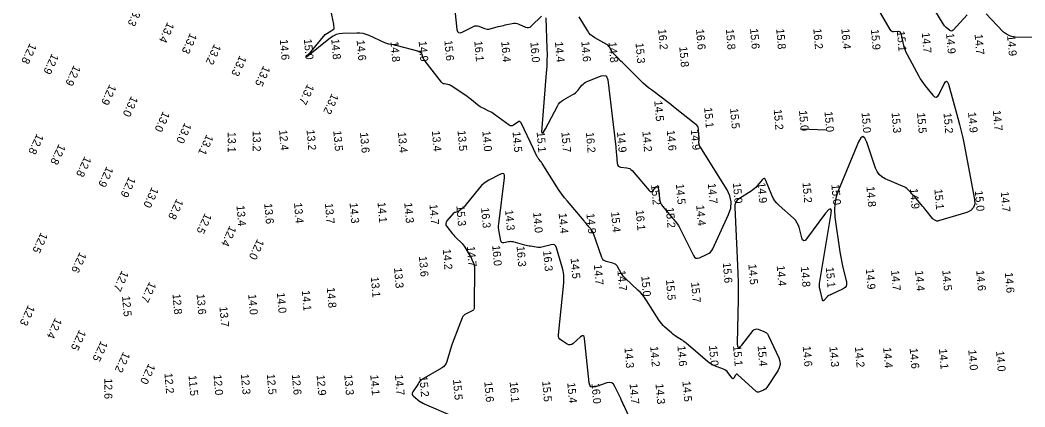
# Model space of a CAD drawing. Extents: x 988130 to 1132882, y 654656 to 841453.
# Drawn here: x 1100927 to 1101555, y 690012 to 690254 of the extents above; entities that cross this region are included whole.
import ezdxf

# ---------------------------------------------------------------- set-up
doc = ezdxf.new("R2010")
doc.units = 0
doc.layers.add('V-TOPO-MAJR', color=7, linetype='Continuous')
doc.layers.add('V-TOPO-SOUN', color=7, linetype='Continuous')

msp = doc.modelspace()

# ---------------------------------------------------------------- linework, layer by layer
at = {"layer": 'V-TOPO-MAJR'}
for points in [[(1101458.37, 690268.66), (1101470.29, 690247.93), (1101470.7, 690247.38), (1101471.21, 690247), (1101471.8, 690246.77), (1101472.48, 690246.71), (1101475.4, 690246.8), (1101476.05, 690246.73), (1101476.57, 690246.47), (1101476.94, 690246.04), (1101477.18, 690245.42), (1101478.85, 690237.99), (1101479.23, 690236.53), (1101479.71, 690235.11), (1101480.28, 690233.73), (1101480.95, 690232.38), (1101488.32, 690218.71), (1101489.22, 690217.12), (1101490.2, 690215.58), (1101491.25, 690214.09), (1101492.37, 690212.64), (1101497.01, 690206.96), (1101498.13, 690205.92), (1101499.15, 690205.65), (1101500.09, 690206.15), (1101500.95, 690207.4), (1101504.19, 690213.97), (1101504.97, 690215.18), (1101505.66, 690215.55), (1101506.27, 690215.06), (1101506.8, 690213.72), (1101512.68, 690192.58), (1101513.78, 690188.46), (1101514.79, 690184.32), (1101515.72, 690180.15), (1101516.56, 690175.97), (1101523.1, 690141.71), (1101523.24, 690138.85), (1101522.47, 690136.54), (1101520.79, 690134.78), (1101518.19, 690133.58), (1101500.53, 690128.19), (1101500.2, 690128.12), (1101499.87, 690128.11), (1101499.55, 690128.17), (1101499.23, 690128.28), (1101497.96, 690128.87), (1101497.65, 690129.04), (1101497.37, 690129.23), (1101497.12, 690129.46), (1101496.89, 690129.72), (1101492.87, 690134.78), (1101492.12, 690135.71), (1101491.36, 690136.64), (1101490.6, 690137.55), (1101489.83, 690138.46), (1101485.33, 690143.71), (1101484.9, 690144.22), (1101484.45, 690144.73), (1101484.01, 690145.23), (1101483.56, 690145.72), (1101481.76, 690147.71), (1101481.29, 690148.18), (1101480.78, 690148.59), (1101480.23, 690148.94), (1101479.64, 690149.24), (1101467.38, 690154.6), (1101465.32, 690155.75), (1101463.62, 690157.24), (1101462.29, 690159.06), (1101461.32, 690161.22), (1101455.88, 690177.4), (1101454.69, 690180.02), (1101453.43, 690180.92), (1101452.1, 690180.11), (1101450.72, 690177.59), (1101438.12, 690147.51), (1101436.71, 690143.4), (1101435.87, 690139.22), (1101435.62, 690134.97), (1101435.96, 690130.64), (1101439.07, 690108.85), (1101439.41, 690106.64), (1101439.79, 690104.45), (1101440.23, 690102.27), (1101440.71, 690100.09), (1101443.08, 690089.9), (1101443.2, 690088.58), (1101442.92, 690087.46), (1101442.22, 690086.54), (1101441.12, 690085.82), (1101433.68, 690082.26), (1101433.47, 690082.16), (1101433.26, 690082.07), (1101433.04, 690081.98), (1101432.82, 690081.89), (1101431.96, 690081.56), (1101431.75, 690081.47), (1101431.55, 690081.35), (1101431.38, 690081.21), (1101431.22, 690081.04), (1101429.15, 690078.65), (1101428.79, 690078.32), (1101428.49, 690078.26), (1101428.25, 690078.45), (1101428.08, 690078.91), (1101426.61, 690085.23), (1101426.38, 690086.49), (1101426.28, 690087.74), (1101426.3, 690089), (1101426.45, 690090.27), (1101433.42, 690131.68), (1101433.69, 690134.65), (1101433.23, 690135.88), (1101432.02, 690135.36), (1101430.07, 690133.1), (1101418.19, 690117.07), (1101417.24, 690116.07), (1101416.43, 690115.83), (1101415.78, 690116.35), (1101415.27, 690117.63), (1101413.52, 690124.28), (1101412.98, 690125.88), (1101412.22, 690127.34), (1101411.25, 690128.67), (1101410.07, 690129.87), (1101401.01, 690137.83), (1101399.57, 690139.24), (1101398.33, 690140.8), (1101397.29, 690142.5), (1101396.44, 690144.33), (1101392.85, 690153.47), (1101392.36, 690154.35), (1101391.79, 690154.71), (1101391.13, 690154.54), (1101390.4, 690153.86), (1101387.28, 690150.11), (1101386.47, 690149.2), (1101385.59, 690148.37), (1101384.66, 690147.61), (1101383.66, 690146.92), (1101376.33, 690142.28), (1101374.97, 690141.18), (1101374.03, 690139.87), (1101373.5, 690138.34), (1101373.38, 690136.6), (1101375.11, 690100.67), (1101375.33, 690095.31), (1101375.46, 690089.95), (1101375.5, 690084.58), (1101375.45, 690079.22), (1101374.98, 690051.54), (1101375.12, 690049.79), (1101375.62, 690049.04), (1101376.48, 690049.3), (1101377.7, 690050.56), (1101384.89, 690059.63), (1101385.54, 690060.26), (1101386.26, 690060.61), (1101387.06, 690060.69), (1101387.93, 690060.5), (1101391.59, 690059.17), (1101392.45, 690058.77), (1101393.17, 690058.24), (1101393.77, 690057.56), (1101394.24, 690056.74), (1101400.81, 690042.54), (1101401.5, 690040.47), (1101401.63, 690038.44), (1101401.2, 690036.45), (1101400.22, 690034.51), (1101393.38, 690024.11), (1101392.97, 690023.57), (1101392.49, 690023.1), (1101391.95, 690022.72), (1101391.34, 690022.41), (1101388.79, 690021.34), (1101388.16, 690021.17), (1101387.57, 690021.18), (1101387.01, 690021.37), (1101386.49, 690021.74), (1101375.24, 690032.06), (1101374.87, 690032.32), (1101374.53, 690032.37), (1101374.22, 690032.22), (1101373.94, 690031.85), (1101372.9, 690029.99), (1101372.63, 690029.64), (1101372.35, 690029.51), (1101372.05, 690029.6), (1101371.73, 690029.91), (1101369.12, 690033.39), (1101368.54, 690034.06), (1101367.88, 690034.63), (1101367.15, 690035.1), (1101366.35, 690035.48), (1101360.72, 690037.66), (1101359.53, 690038.18), (1101358.39, 690038.79), (1101357.32, 690039.5), (1101356.3, 690040.31), (1101343.09, 690051.7), (1101342.38, 690052.29), (1101341.65, 690052.85), (1101340.89, 690053.39), (1101340.12, 690053.89), (1101336.97, 690055.84), (1101336.2, 690056.35), (1101335.45, 690056.88), (1101334.72, 690057.45), (1101334.02, 690058.05), (1101329.59, 690062.01), (1101328.65, 690062.91), (1101327.79, 690063.86), (1101326.99, 690064.87), (1101326.26, 690065.94), (1101318.31, 690078.49), (1101317.12, 690080.25), (1101315.82, 690081.92), (1101314.42, 690083.5), (1101312.91, 690084.99), (1101305.15, 690092.21), (1101304.39, 690092.98), (1101303.7, 690093.79), (1101303.08, 690094.66), (1101302.53, 690095.59), (1101300.47, 690099.38), (1101299.88, 690100.25), (1101299.17, 690100.94), (1101298.32, 690101.46), (1101297.33, 690101.8), (1101293.12, 690102.85), (1101292.16, 690103.2), (1101291.37, 690103.75), (1101290.76, 690104.49), (1101290.32, 690105.42), (1101285.24, 690120.3), (1101285.02, 690120.86), (1101284.76, 690121.4), (1101284.44, 690121.9), (1101284.07, 690122.38), (1101282.25, 690124.56), (1101282, 690124.86), (1101281.75, 690125.16), (1101281.5, 690125.47), (1101281.26, 690125.78), (1101280.3, 690127.01), (1101280.05, 690127.31), (1101279.81, 690127.62), (1101279.56, 690127.92), (1101279.31, 690128.22), (1101268.86, 690140.53), (1101267.08, 690142.71), (1101265.37, 690144.95), (1101263.75, 690147.26), (1101262.22, 690149.62), (1101253.09, 690164.2), (1101252.85, 690164.56), (1101252.61, 690164.91), (1101252.35, 690165.26), (1101252.09, 690165.6), (1101251.01, 690166.94), (1101250.74, 690167.28), (1101250.5, 690167.63), (1101250.28, 690168), (1101250.08, 690168.37), (1101248.73, 690171.05), (1101248.45, 690171.63), (1101248.17, 690172.2), (1101247.89, 690172.78), (1101247.61, 690173.36), (1101240.06, 690189.47), (1101239.66, 690190.08), (1101239.18, 690190.37), (1101238.61, 690190.36), (1101237.95, 690190.03), (1101235.17, 690188.11), (1101234.48, 690187.75), (1101233.79, 690187.64), (1101233.11, 690187.77), (1101232.42, 690188.15), (1101223.32, 690194.88), (1101222.49, 690195.46), (1101221.64, 690196), (1101220.76, 690196.5), (1101219.86, 690196.95), (1101216.21, 690198.69), (1101215.31, 690199.15), (1101214.45, 690199.66), (1101213.61, 690200.23), (1101212.81, 690200.84), (1101209.08, 690203.9), (1101208.19, 690204.61), (1101207.28, 690205.3), (1101206.36, 690205.97), (1101205.42, 690206.62), (1101196.36, 690212.72), (1101195.88, 690213.01), (1101195.38, 690213.23), (1101194.85, 690213.41), (1101194.3, 690213.52), (1101192.07, 690213.86), (1101191.53, 690213.99), (1101191.05, 690214.21), (1101190.63, 690214.52), (1101190.25, 690214.92), (1101179.97, 690228.19), (1101179.65, 690228.64), (1101179.37, 690229.1), (1101179.12, 690229.58), (1101178.9, 690230.08), (1101177.9, 690232.68), (1101177.79, 690232.9), (1101177.65, 690233.09), (1101177.48, 690233.26), (1101177.28, 690233.4), (1101176.42, 690233.92), (1101176.2, 690234.04), (1101175.97, 690234.15), (1101175.74, 690234.24), (1101175.49, 690234.31), (1101162.85, 690237.68), (1101162.18, 690237.85), (1101161.5, 690238.01), (1101160.83, 690238.16), (1101160.15, 690238.3), (1101157.44, 690238.83), (1101156.76, 690238.98), (1101156.1, 690239.17), (1101155.46, 690239.4), (1101154.82, 690239.66), (1101145.07, 690244.12), (1101143.21, 690244.84), (1101141.31, 690245.35), (1101139.36, 690245.63), (1101137.36, 690245.69), (1101128.54, 690245.47), (1101126.45, 690245.25), (1101124.48, 690244.72), (1101122.63, 690243.86), (1101120.9, 690242.68), (1101106.02, 690230.68), (1101117.68, 690244.76), (1101121.36, 690247.02), (1101123.27, 690248.43), (1101123.03, 690251.24), (1101120, 690265.9)], [(1101198.13, 690264.01), (1101199.87, 690248.03), (1101200.21, 690246.7), (1101200.87, 690245.95), (1101201.86, 690245.8), (1101203.16, 690246.24), (1101210.3, 690249.81), (1101211.13, 690250.13), (1101211.97, 690250.26), (1101212.82, 690250.21), (1101213.67, 690249.96), (1101217.11, 690248.61), (1101217.98, 690248.34), (1101218.85, 690248.22), (1101219.73, 690248.23), (1101220.62, 690248.39), (1101225.73, 690249.71), (1101226.8, 690249.98), (1101227.87, 690250.25), (1101228.94, 690250.5), (1101230.01, 690250.75), (1101234.31, 690251.73), (1101235.38, 690251.89), (1101236.43, 690251.87), (1101237.46, 690251.69), (1101238.48, 690251.33), (1101242.71, 690249.45), (1101243.73, 690249.15), (1101244.68, 690249.16), (1101245.58, 690249.48), (1101246.42, 690250.12), (1101252.72, 690256.29)], [(1101255.48, 690255.19), (1101256.1, 690236.09), (1101256.16, 690232.3), (1101256.12, 690228.5), (1101255.97, 690224.71), (1101255.71, 690220.92), (1101252.82, 690186.5), (1101252.77, 690184.11), (1101253.16, 690183.19), (1101253.97, 690183.76), (1101255.21, 690185.81), (1101262.61, 690199.96), (1101263.36, 690201.17), (1101264.25, 690202.24), (1101265.29, 690203.17), (1101266.48, 690203.95), (1101272.23, 690207.2), (1101273.1, 690207.75), (1101273.91, 690208.36), (1101274.66, 690209.05), (1101275.34, 690209.82), (1101277.97, 690213.02), (1101278.66, 690213.76), (1101279.43, 690214.41), (1101280.28, 690214.94), (1101281.2, 690215.38), (1101289.99, 690218.88), (1101291.58, 690219.26), (1101292.78, 690218.99), (1101293.59, 690218.06), (1101294.02, 690216.48), (1101299.03, 690174.65), (1101299.17, 690173.41), (1101299.3, 690172.16), (1101299.42, 690170.92), (1101299.52, 690169.67), (1101299.94, 690164.16), (1101300.13, 690163.28), (1101300.54, 690162.62), (1101301.19, 690162.17), (1101302.05, 690161.94), (1101305.97, 690161.46), (1101306.91, 690161.26), (1101307.77, 690160.91), (1101308.54, 690160.39), (1101309.22, 690159.72), (1101320.03, 690147.17), (1101320.55, 690146.72), (1101321.08, 690146.56), (1101321.62, 690146.69), (1101322.16, 690147.13), (1101324.33, 690149.45), (1101324.82, 690149.86), (1101325.19, 690149.92), (1101325.44, 690149.65), (1101325.58, 690149.03), (1101326.29, 690142.2), (1101326.53, 690140.84), (1101326.96, 690139.56), (1101327.59, 690138.36), (1101328.4, 690137.24), (1101334.52, 690129.98), (1101334.91, 690129.5), (1101335.3, 690129.03), (1101335.69, 690128.55), (1101336.07, 690128.07), (1101337.6, 690126.15), (1101337.97, 690125.66), (1101338.31, 690125.15), (1101338.63, 690124.63), (1101338.91, 690124.09), (1101347.66, 690106.54), (1101348.33, 690105.56), (1101349.16, 690105.02), (1101350.15, 690104.9), (1101351.29, 690105.22), (1101356.18, 690107.35), (1101357.32, 690107.97), (1101358.29, 690108.75), (1101359.09, 690109.71), (1101359.73, 690110.84), (1101369.55, 690132.33), (1101370.86, 690136.28), (1101371.13, 690140.17), (1101370.36, 690143.99), (1101368.56, 690147.74), (1101351.65, 690174.89), (1101351.38, 690175.39), (1101351.19, 690175.92), (1101351.08, 690176.47), (1101351.05, 690177.05), (1101351.09, 690179.38), (1101351.09, 690179.97), (1101351.08, 690180.55), (1101351.05, 690181.13), (1101351.01, 690181.71), (1101350.68, 690185.77), (1101350.53, 690186.6), (1101350.23, 690187.34), (1101349.77, 690188.01), (1101349.17, 690188.59), (1101335.21, 690199.62), (1101333.49, 690200.97), (1101331.77, 690202.3), (1101330.03, 690203.63), (1101328.29, 690204.95), (1101321.31, 690210.21), (1101319.59, 690211.55), (1101317.92, 690212.94), (1101316.29, 690214.4), (1101314.71, 690215.9), (1101303.67, 690226.81), (1101303, 690227.47), (1101302.32, 690228.14), (1101301.65, 690228.81), (1101300.97, 690229.49), (1101297.83, 690232.63), (1101297.4, 690233.09), (1101297.01, 690233.58), (1101296.66, 690234.09), (1101296.34, 690234.63), (1101295.15, 690236.85), (1101294.82, 690237.38), (1101294.43, 690237.84), (1101293.98, 690238.24), (1101293.46, 690238.58), (1101285.95, 690242.78), (1101284.59, 690243.66), (1101283.37, 690244.69), (1101282.31, 690245.88), (1101281.4, 690247.22), (1101276.28, 690255.85)], [(1101518.56, 690257.03), (1101509.74, 690247.49), (1101509.23, 690247.07), (1101508.71, 690246.91), (1101508.17, 690247), (1101507.61, 690247.35), (1101505.35, 690249.24), (1101504.81, 690249.74), (1101504.32, 690250.27), (1101503.87, 690250.85), (1101503.48, 690251.46), (1101498.4, 690260.11)], [(1101559.77, 690242.93), (1101548.41, 690243.2), (1101547.7, 690243.26), (1101547, 690243.38), (1101546.31, 690243.58), (1101545.65, 690243.85), (1101543.02, 690245.08), (1101542.38, 690245.41), (1101541.78, 690245.8), (1101541.22, 690246.24), (1101540.7, 690246.74), (1101530.29, 690257.72)], [(1101430.43, 690184.94), (1101414.48, 690185.6)], [(1101306.93, 690006.48), (1101304.25, 690012.51), (1101303.73, 690013.67), (1101303.21, 690014.83), (1101302.68, 690015.99), (1101302.14, 690017.14), (1101298.57, 690024.8), (1101297.68, 690026.19), (1101296.54, 690027.01), (1101295.16, 690027.27), (1101293.54, 690026.96), (1101286.34, 690024.55), (1101284.76, 690024.26), (1101283.58, 690024.59), (1101282.79, 690025.54), (1101282.4, 690027.09), (1101279.58, 690054.75), (1101279.32, 690055.87), (1101278.82, 690056.41), (1101278.1, 690056.35), (1101277.15, 690055.69), (1101272.43, 690051.5), (1101271.57, 690050.91), (1101270.68, 690050.66), (1101269.76, 690050.75), (1101268.81, 690051.18), (1101264.95, 690053.57), (1101264.12, 690054.24), (1101263.57, 690055.04), (1101263.28, 690055.96), (1101263.26, 690057.03), (1101266.62, 690089.45), (1101266.75, 690091.97), (1101266.65, 690094.46), (1101266.29, 690096.93), (1101265.7, 690099.37), (1101262.12, 690111.46), (1101261.63, 690112.52), (1101260.92, 690113.19), (1101259.99, 690113.46), (1101258.83, 690113.33), (1101252.99, 690111.86), (1101252.1, 690111.69), (1101251.21, 690111.61), (1101250.31, 690111.62), (1101249.41, 690111.73), (1101245.81, 690112.35), (1101244.91, 690112.52), (1101244.01, 690112.7), (1101243.12, 690112.91), (1101242.24, 690113.13), (1101234.93, 690115.06), (1101234.21, 690115.21), (1101233.48, 690115.27), (1101232.76, 690115.25), (1101232.03, 690115.14), (1101229.12, 690114.55), (1101228.47, 690114.51), (1101227.96, 690114.7), (1101227.59, 690115.1), (1101227.37, 690115.71), (1101226.21, 690121.48), (1101226.02, 690122.68), (1101225.93, 690123.89), (1101225.93, 690125.1), (1101226.04, 690126.32), (1101229.7, 690155.27), (1101229.7, 690156.84), (1101229.2, 690157.71), (1101228.22, 690157.87), (1101226.75, 690157.32), (1101219.87, 690153.73), (1101218.21, 690152.75), (1101216.68, 690151.63), (1101215.28, 690150.34), (1101214, 690148.91), (1101205.02, 690137.79), (1101204.64, 690137.34), (1101204.24, 690136.92), (1101203.82, 690136.52), (1101203.38, 690136.14), (1101201.16, 690134.34), (1101200.9, 690134.15), (1101200.63, 690134.01), (1101200.34, 690133.9), (1101200.03, 690133.82), (1101198.76, 690133.6), (1101198.46, 690133.52), (1101198.18, 690133.4), (1101197.93, 690133.22), (1101197.71, 690133), (1101193.64, 690128.27), (1101193.07, 690127.39), (1101192.87, 690126.51), (1101193.03, 690125.61), (1101193.55, 690124.71), (1101197.04, 690120.22), (1101197.65, 690119.47), (1101198.28, 690118.74), (1101198.94, 690118.04), (1101199.63, 690117.37), (1101202.44, 690114.72), (1101203.11, 690114.04), (1101203.74, 690113.31), (1101204.31, 690112.55), (1101204.84, 690111.74), (1101208.17, 690106.24), (1101208.48, 690105.72), (1101208.77, 690105.19), (1101209.04, 690104.66), (1101209.29, 690104.11), (1101210.29, 690101.91), (1101210.5, 690101.35), (1101210.66, 690100.78), (1101210.75, 690100.2), (1101210.78, 690099.6), (1101210.76, 690074.34), (1101210.65, 690073.47), (1101210.33, 690072.74), (1101209.79, 690072.15), (1101209.04, 690071.7), (1101205.6, 690070.19), (1101204.8, 690069.74), (1101204.14, 690069.18), (1101203.6, 690068.49), (1101203.2, 690067.67), (1101197, 690051.4), (1101196.5, 690050.05), (1101196.04, 690048.69), (1101195.6, 690047.32), (1101195.19, 690045.94), (1101193.62, 690040.4), (1101193.12, 690039.1), (1101192.4, 690037.97), (1101191.47, 690037), (1101190.33, 690036.2), (1101178.01, 690029.13), (1101177.72, 690028.94), (1101177.46, 690028.73), (1101177.22, 690028.49), (1101177, 690028.22), (1101176.19, 690027.1), (1101175.99, 690026.82), (1101175.79, 690026.54), (1101175.59, 690026.25), (1101175.4, 690025.96), (1101172.37, 690021.34), (1101172.01, 690020.58), (1101171.97, 690019.86), (1101172.23, 690019.2), (1101172.81, 690018.59), (1101176.81, 690015.39), (1101177.01, 690015.23), (1101177.23, 690015.09), (1101177.44, 690014.95), (1101177.67, 690014.82), (1101178.58, 690014.32), (1101178.81, 690014.2), (1101179.05, 690014.09), (1101179.28, 690013.97), (1101179.52, 690013.87), (1101195.89, 690006.83)]]:
    msp.add_lwpolyline(points, dxfattribs=at)

# ---------------------------------------------------------------- texts
at = {"layer": 'V-TOPO-SOUN'}
for s, rotation, p in [('13.3 ', 245, (1100999.58, 690263.29)), ('13.4 ', 245, (1101019.16, 690252.82)), ('13.3 ', 245, (1101033.36, 690246.01)), ('16.2 ', 275, (1101325.54, 690248.08)), ('16.6 ', 275, (1101349.18, 690248.05)), ('15.8 ', 275, (1101367.82, 690248.09)), ('15.6 ', 275, (1101382.91, 690248.46)), ('15.8 ', 275, (1101399.24, 690248.3)), ('16.2 ', 275, (1101422.41, 690248.41)), ('16.4 ', 275, (1101439.9, 690248.4)), ('15.9 ', 275, (1101458.38, 690247.96)), ('15.1 ', 275, (1101474.6, 690246.91)), ('14.7 ', 275, (1101490.17, 690245.91)), ('14.9 ', 275, (1101505.33, 690245.49)), ('14.7 ', 275, (1101523.15, 690244.9)), ('14.9 ', 275, (1101543.45, 690244.09)), ('12.8 ', 245, (1100933.23, 690239.62)), ('13.2 ', 245, (1101048.4, 690239.17)), ('14.6 ', 275, (1101089.3, 690241.6)), ('15.0 ', 275, (1101104.32, 690241.88)), ('14.8 ', 275, (1101121.41, 690241.91)), ('14.6 ', 275, (1101137.25, 690241.22)), ('14.8 ', 275, (1101158.39, 690240.38)), ('14.9 ', 275, (1101175.98, 690240.61)), ('15.6 ', 275, (1101192.06, 690241.09)), ('16.1 ', 275, (1101210.72, 690240.65)), ('16.4 ', 275, (1101227.54, 690240.34)), ('16.0 ', 275, (1101245.71, 690240.01)), ('14.4 ', 275, (1101261.09, 690240.18)), ('14.6 ', 275, (1101277.54, 690240.45)), ('14.8 ', 275, (1101294.56, 690239.97)), ('15.3 ', 275, (1101311.41, 690239.45)), ('12.9 ', 245, (1100947, 690233.18)), ('13.3 ', 245, (1101064.31, 690231.98)), ('15.8 ', 275, (1101338.72, 690237.12)), ('12.9 ', 245, (1100960.72, 690225.9)), ('13.5 ', 245, (1101079.11, 690225.57)), ('12.9 ', 245, (1100983.02, 690213.94)), ('13.7 ', 245, (1101106.56, 690214.15)), ('13.0 ', 245, (1100996.56, 690206.6)), ('13.2 ', 245, (1101121.8, 690208.23)), ('14.5 ', 275, (1101323.12, 690203.25)), ('13.0 ', 245, (1101016.42, 690197.1)), ('15.1 ', 275, (1101354.26, 690199.06)), ('15.5 ', 275, (1101370.45, 690198.59)), ('15.2 ', 275, (1101397.7, 690197.89)), ('15.0 ', 275, (1101413.46, 690197.22)), ('15.0 ', 275, (1101429.41, 690196.56)), ('15.0 ', 275, (1101452.53, 690195.97)), ('15.3 ', 275, (1101471.28, 690195.89)), ('15.5 ', 275, (1101487.15, 690195.76)), ('15.2 ', 275, (1101503.73, 690195.63)), ('14.9 ', 275, (1101519.05, 690196.15)), ('14.7 ', 275, (1101534.56, 690197.28)), ('13.0 ', 245, (1101029.96, 690189.93)), ('12.8 ', 245, (1100937.62, 690183.07)), ('13.1 ', 245, (1101043.63, 690182.59)), ('13.1 ', 270, (1101056.84, 690183.93)), ('13.2 ', 270, (1101072.43, 690184.62)), ('12.4 ', 275, (1101088.81, 690185.04)), ('13.2 ', 275, (1101105.99, 690185.12)), ('13.5 ', 275, (1101122.69, 690184.59)), ('13.6 ', 275, (1101139.36, 690183.45)), ('13.4 ', 275, (1101163.04, 690183.64)), ('13.4 ', 275, (1101184.24, 690184.47)), ('13.5 ', 275, (1101200.26, 690184.67)), ('14.0 ', 275, (1101215.76, 690184.39)), ('14.5 ', 275, (1101234.63, 690183.92)), ('15.1 ', 275, (1101249.64, 690183.8)), ('15.7 ', 275, (1101265.09, 690183.77)), ('16.2 ', 275, (1101280.41, 690183.59)), ('14.9 ', 275, (1101299.8, 690183.8)), ('14.2 ', 275, (1101315.69, 690184.25)), ('14.6 ', 275, (1101330.91, 690184.85)), ('14.9 ', 275, (1101345.92, 690185.28)), ('12.8 ', 245, (1100951.32, 690176.61)), ('12.8 ', 245, (1100967.43, 690168.96)), ('12.9 ', 245, (1100981.21, 690162.61)), ('12.9 ', 245, (1100995.13, 690156.19)), ('13.0 ', 245, (1101009.42, 690149.69)), ('15.2 ', 275, (1101321.14, 690150.92)), ('14.5 ', 275, (1101336.62, 690151.27)), ('14.7 ', 275, (1101356.56, 690151.66)), ('15.0 ', 275, (1101372.18, 690151.92)), ('14.9 ', 275, (1101387.55, 690152.1)), ('15.2 ', 275, (1101415.66, 690152.23)), ('15.0 ', 275, (1101433.69, 690150.99)), ('14.8 ', 275, (1101455.59, 690149.72)), ('14.9 ', 275, (1101482.7, 690148.47)), ('15.1 ', 275, (1101498.02, 690148.07)), ('15.0 ', 275, (1101523.28, 690147.06)), ('14.7 ', 275, (1101539.47, 690146.46)), ('12.8 ', 245, (1101024.86, 690142.39)), ('13.4 ', 275, (1101062.24, 690137.8)), ('13.6 ', 275, (1101079.55, 690139.09)), ('13.4 ', 275, (1101098.16, 690139.45)), ('13.7 ', 275, (1101117.45, 690139.18)), ('14.3 ', 275, (1101132.85, 690139.44)), ('14.1 ', 275, (1101150.3, 690139.82)), ('14.3 ', 275, (1101167, 690139.56)), ('14.7 ', 275, (1101182.72, 690138.56)), ('15.3 ', 275, (1101199.52, 690137.73)), ('14.4 ', 275, (1101349.3, 690138)), ('12.5 ', 245, (1101042.61, 690133.39)), ('16.3 ', 275, (1101214.96, 690136.46)), ('14.3 ', 275, (1101229.96, 690134.99)), ('14.0 ', 275, (1101247.49, 690133.48)), ('14.4 ', 275, (1101263.42, 690133.04)), ('14.9 ', 275, (1101280.75, 690132.88)), ('15.4 ', 275, (1101296.16, 690133.83)), ('16.1 ', 275, (1101311.52, 690134.99)), ('15.2 ', 275, (1101330.31, 690136.56)), ('12.4 ', 245, (1101058.01, 690125.51)), ('12.5 ', 245, (1100940.16, 690121.34)), ('12.0 ', 245, (1101075.31, 690117.25)), ('14.7 ', 275, (1101206.12, 690112.3)), ('16.0 ', 275, (1101221.91, 690112.86)), ('16.3 ', 275, (1101237.13, 690112.33)), ('12.6 ', 245, (1100964.4, 690109.04)), ('13.6 ', 275, (1101176.13, 690106.07)), ('14.2 ', 275, (1101191.03, 690110.53)), ('16.3 ', 275, (1101253.71, 690109.46)), ('14.5 ', 275, (1101270.89, 690104.84)), ('14.7 ', 275, (1101285.38, 690100.86)), ('15.6 ', 275, (1101365.9, 690102.07)), ('14.5 ', 275, (1101381.87, 690101.15)), ('14.4 ', 275, (1101399.54, 690100.21)), ('14.8 ', 275, (1101414.58, 690099.62)), ('15.1 ', 275, (1101430.22, 690099.22)), ('12.7 ', 245, (1100990.67, 690097.47)), ('13.1 ', 275, (1101146.11, 690093.13)), ('13.3 ', 275, (1101160.58, 690098.86)), ('14.7 ', 275, (1101300.1, 690097.21)), ('15.0 ', 275, (1101315.01, 690093.71)), ('14.9 ', 275, (1101455.21, 690098.16)), ('14.7 ', 275, (1101470.97, 690097.31)), ('14.4 ', 275, (1101486, 690097.11)), ('14.5 ', 275, (1101502.95, 690097.3)), ('14.6 ', 275, (1101524.15, 690097.24)), ('14.6 ', 275, (1101542.02, 690095.92)), ('12.7 ', 245, (1101007.9, 690090.53)), ('15.5 ', 275, (1101330.41, 690091.4)), ('15.7 ', 275, (1101346.11, 690089.84)), ('12.5 ', 275, (1100990.77, 690081.16)), ('12.8 ', 275, (1101022.29, 690082.49)), ('13.6 ', 275, (1101037.33, 690082.43)), ('14.0 ', 275, (1101069.54, 690082.3)), ('14.0 ', 275, (1101087.45, 690083.27)), ('14.1 ', 275, (1101103.05, 690084.65)), ('14.8 ', 275, (1101118.61, 690086.55)), ('12.3 ', 245, (1100932.22, 690075.96)), ('13.7 ', 275, (1101051.58, 690074.57)), ('12.4 ', 245, (1100949.07, 690067.89)), ('12.5 ', 245, (1100964.12, 690060.47)), ('12.5 ', 245, (1100977.65, 690053.56)), ('14.2 ', 275, (1101320.58, 690049.71)), ('14.6 ', 275, (1101337.56, 690050.07)), ('15.0 ', 275, (1101357.26, 690050.22)), ('15.1 ', 275, (1101372.28, 690050.15)), ('15.4 ', 275, (1101387.65, 690050.08)), ('14.6 ', 275, (1101415.81, 690049.88)), ('14.3 ', 275, (1101432.46, 690049.59)), ('14.2 ', 275, (1101448.4, 690049.36)), ('14.4 ', 275, (1101466.06, 690049.01)), ('12.2 ', 245, (1100991.61, 690046.69)), ('14.3 ', 275, (1101304.48, 690048.91)), ('14.6 ', 275, (1101482.58, 690048.57)), ('14.1 ', 275, (1101500.87, 690048.17)), ('14.0 ', 275, (1101519.18, 690047.55)), ('14.0 ', 275, (1101536.53, 690046.85)), ('12.0 ', 245, (1101007.37, 690039.37)), ('12.2 ', 275, (1101017.23, 690033.01)), ('11.5 ', 275, (1101032.29, 690031.6)), ('12.0 ', 275, (1101047.89, 690031.99)), ('12.3 ', 275, (1101064.97, 690032.43)), ('12.5 ', 275, (1101081.17, 690032.41)), ('12.6 ', 275, (1101096.82, 690032.19)), ('12.9 ', 275, (1101112.26, 690031.82)), ('13.3 ', 275, (1101129.53, 690032.03)), ('14.1 ', 275, (1101145.77, 690031.88)), ('14.7 ', 275, (1101161.16, 690031.93)), ('15.2 ', 275, (1101176.43, 690031.02)), ('12.6 ', 270, (1100979.73, 690029.86)), ('15.5 ', 275, (1101197.41, 690028.96)), ('15.6 ', 275, (1101216.98, 690027.64)), ('16.1 ', 275, (1101232.81, 690027.52)), ('15.5 ', 275, (1101253.12, 690027.94)), ('15.4 ', 275, (1101268.78, 690027.02)), ('16.0 ', 275, (1101283.89, 690026.66)), ('14.7 ', 275, (1101307.69, 690026.39)), ('14.3 ', 275, (1101323.89, 690026.36)), ('14.5 ', 275, (1101340.68, 690027.94))]:
    msp.add_text(s, height=5, rotation=rotation, dxfattribs=at).set_placement(p)

doc.saveas('drawing.dxf')
